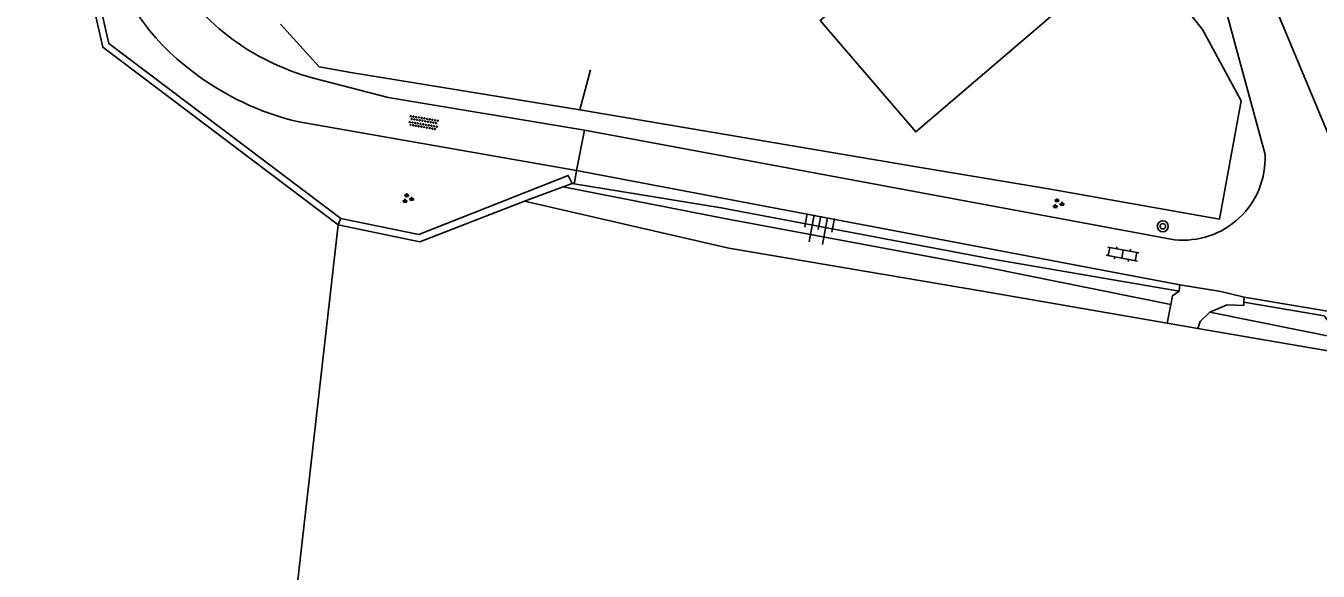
# Model space of a CAD drawing. Extents: x 130998 to 133001, y 398999 to 403002.
# Drawn here: x 131124.3 to 131218.2, y 399191.6 to 399231.2 of the extents above; entities that cross this region are included whole.
import ezdxf

# ---------------------------------------------------------------- set-up
doc = ezdxf.new("R2010")
doc.units = 0
for name, color, linetype in [('gg-afsc-hekwerk', 7, 'Continuous'), ('gg-knt-verharding', 7, 'Continuous'), ('gt-bbg-plantopografie pand', 7, 'Continuous'), ('gt-grn-vlakafsluiter', 7, 'Continuous'), ('gt-symb-boom', 7, 'Continuous'), ('gt-symb-groenvak', 7, 'Continuous'), ('gt-symb-klinker verharding', 7, 'Continuous'), ('gt-symb-overige verharding', 7, 'Continuous'), ('gt-symb-talud symbool', 7, 'Continuous'), ('gx-grn-maaiveld', 7, 'Continuous')]:
    doc.layers.add(name, color=color, linetype=linetype)

# ---------------------------------------------------------------- blocks, each defined once
blk = doc.blocks.new('gt0-GRVAK')
at = {"layer": 'gt-symb-groenvak'}
for p, q in [((-0.11, 0.189), (-0.228, 0.24)), ((-0.182, 0.153), (0.088, 0.153)), ((-0.091, 0.211), (-0.156, 0.322)), ((-0.047, 0.214), (-0.047, 0.393)), ((-0.004, 0.211), (0.061, 0.322)), ((0.015, 0.189), (0.133, 0.24)), ((0.262, -0.052), (0.197, 0.059)), ((0.305, -0.049), (0.305, 0.13)), ((0.349, -0.052), (0.414, 0.059)), ((-0.245, -0.228), (-0.363, -0.177)), ((-0.318, -0.264), (-0.047, -0.264)), ((-0.226, -0.206), (-0.291, -0.095)), ((-0.183, -0.203), (-0.183, -0.024)), ((-0.139, -0.206), (-0.074, -0.095)), ((-0.12, -0.228), (-0.002, -0.177)), ((0.243, -0.074), (0.125, -0.023)), ((0.17, -0.11), (0.441, -0.11)), ((0.368, -0.074), (0.486, -0.023))]:
    blk.add_line(p, q, dxfattribs=at)
blk = doc.blocks.new('gt0-KL1')
at = {"layer": 'gt-symb-klinker verharding'}
for p, q in [((-1.15, 0.3), (1.15, 0.3)), ((-1, -0.3), (-1, 0.3)), ((-0.5, 0.3), (-0.5, 0.45)), ((0, -0.3), (0, 0.3)), ((0.5, 0.3), (0.5, 0.45)), ((1, -0.3), (1, 0.3)), ((-1.15, -0.3), (1.15, -0.3)), ((-0.5, -0.45), (-0.5, -0.3)), ((0.5, -0.45), (0.5, -0.3))]:
    blk.add_line(p, q, dxfattribs=at)
blk = doc.blocks.new('gt0-BOOM')
at = {"layer": 'gt-symb-boom'}
for radius in [0.4, 0.2]:
    blk.add_circle((0, 0), radius, dxfattribs=at)
blk = doc.blocks.new('gt0-TALUD_1')
at = {"layer": 'gt-symb-talud symbool'}
for p, q in [((-1, -1), (-1, 0)), ((-0.5, -2), (-0.5, 0)), ((0, -1), (0, 0)), ((0.5, -2), (0.5, 0)), ((1, -1), (1, 0))]:
    blk.add_line(p, q, dxfattribs=at)
blk = doc.blocks.new('gt0-OVH')
at = {"layer": 'gt-symb-overige verharding'}
for points in [[(-0.972, 0.298), (-0.967, 0.308), (-0.965, 0.319), (-0.966, 0.33), (-0.971, 0.34), (-0.978, 0.348), (-0.988, 0.353), (-0.999, 0.355), (-1.01, 0.354), (-1.02, 0.349), (-1.028, 0.342), (-1.033, 0.332), (-1.035, 0.321), (-1.034, 0.31), (-1.029, 0.3), (-1.022, 0.292), (-1.012, 0.287), (-1.001, 0.285), (-0.99, 0.286), (-0.98, 0.291)], [(-0.872, 0.106), (-0.867, 0.116), (-0.865, 0.126), (-0.866, 0.137), (-0.871, 0.147), (-0.878, 0.156), (-0.888, 0.161), (-0.899, 0.163), (-0.91, 0.162), (-0.92, 0.157), (-0.928, 0.15), (-0.933, 0.14), (-0.935, 0.129), (-0.934, 0.118), (-0.929, 0.108), (-0.922, 0.1), (-0.912, 0.095), (-0.901, 0.092), (-0.89, 0.094), (-0.88, 0.098)], [(-0.772, 0.298), (-0.767, 0.308), (-0.765, 0.319), (-0.766, 0.33), (-0.771, 0.34), (-0.778, 0.348), (-0.788, 0.353), (-0.799, 0.355), (-0.81, 0.354), (-0.82, 0.349), (-0.828, 0.342), (-0.833, 0.332), (-0.835, 0.321), (-0.834, 0.31), (-0.829, 0.3), (-0.822, 0.292), (-0.812, 0.287), (-0.801, 0.285), (-0.79, 0.286), (-0.78, 0.291)], [(-0.672, 0.106), (-0.667, 0.116), (-0.665, 0.126), (-0.666, 0.137), (-0.671, 0.147), (-0.678, 0.156), (-0.688, 0.161), (-0.699, 0.163), (-0.71, 0.162), (-0.72, 0.157), (-0.728, 0.15), (-0.733, 0.14), (-0.735, 0.129), (-0.734, 0.118), (-0.729, 0.108), (-0.722, 0.1), (-0.712, 0.095), (-0.701, 0.092), (-0.69, 0.094), (-0.68, 0.098)], [(-0.572, 0.298), (-0.567, 0.308), (-0.565, 0.319), (-0.566, 0.33), (-0.571, 0.34), (-0.578, 0.348), (-0.588, 0.353), (-0.599, 0.355), (-0.61, 0.354), (-0.62, 0.349), (-0.628, 0.342), (-0.633, 0.332), (-0.635, 0.321), (-0.634, 0.31), (-0.629, 0.3), (-0.622, 0.292), (-0.612, 0.287), (-0.601, 0.285), (-0.59, 0.286), (-0.58, 0.291)], [(-0.472, 0.106), (-0.467, 0.116), (-0.465, 0.126), (-0.466, 0.137), (-0.471, 0.147), (-0.478, 0.156), (-0.488, 0.161), (-0.499, 0.163), (-0.51, 0.162), (-0.52, 0.157), (-0.528, 0.15), (-0.533, 0.14), (-0.535, 0.129), (-0.534, 0.118), (-0.529, 0.108), (-0.522, 0.1), (-0.512, 0.095), (-0.501, 0.092), (-0.49, 0.094), (-0.48, 0.098)], [(-0.372, 0.298), (-0.367, 0.308), (-0.365, 0.319), (-0.366, 0.33), (-0.371, 0.34), (-0.378, 0.348), (-0.388, 0.353), (-0.399, 0.355), (-0.41, 0.354), (-0.42, 0.349), (-0.428, 0.342), (-0.433, 0.332), (-0.435, 0.321), (-0.434, 0.31), (-0.429, 0.3), (-0.422, 0.292), (-0.412, 0.287), (-0.401, 0.285), (-0.39, 0.286), (-0.38, 0.291)], [(-0.272, 0.106), (-0.267, 0.116), (-0.265, 0.126), (-0.266, 0.137), (-0.271, 0.147), (-0.278, 0.156), (-0.288, 0.161), (-0.299, 0.163), (-0.31, 0.162), (-0.32, 0.157), (-0.328, 0.15), (-0.333, 0.14), (-0.335, 0.129), (-0.334, 0.118), (-0.329, 0.108), (-0.322, 0.1), (-0.312, 0.095), (-0.301, 0.092), (-0.29, 0.094), (-0.28, 0.098)], [(-0.172, 0.298), (-0.167, 0.308), (-0.165, 0.319), (-0.166, 0.33), (-0.171, 0.34), (-0.178, 0.348), (-0.188, 0.353), (-0.199, 0.355), (-0.21, 0.354), (-0.22, 0.349), (-0.228, 0.342), (-0.233, 0.332), (-0.235, 0.321), (-0.234, 0.31), (-0.229, 0.3), (-0.222, 0.292), (-0.212, 0.287), (-0.201, 0.285), (-0.19, 0.286), (-0.18, 0.291)], [(-0.072, 0.106), (-0.067, 0.116), (-0.065, 0.126), (-0.066, 0.137), (-0.071, 0.147), (-0.078, 0.156), (-0.088, 0.161), (-0.099, 0.163), (-0.11, 0.162), (-0.12, 0.157), (-0.128, 0.15), (-0.133, 0.14), (-0.135, 0.129), (-0.134, 0.118), (-0.129, 0.108), (-0.122, 0.1), (-0.112, 0.095), (-0.101, 0.092), (-0.09, 0.094), (-0.08, 0.098)], [(0.028, 0.298), (0.033, 0.308), (0.035, 0.319), (0.034, 0.33), (0.029, 0.34), (0.022, 0.348), (0.012, 0.353), (0.001, 0.355), (-0.01, 0.354), (-0.02, 0.349), (-0.028, 0.342), (-0.033, 0.332), (-0.035, 0.321), (-0.034, 0.31), (-0.029, 0.3), (-0.022, 0.292), (-0.012, 0.287), (-0.001, 0.285), (0.01, 0.286), (0.02, 0.291)], [(0.128, 0.106), (0.133, 0.116), (0.135, 0.126), (0.134, 0.137), (0.129, 0.147), (0.122, 0.156), (0.112, 0.161), (0.101, 0.163), (0.09, 0.162), (0.08, 0.157), (0.072, 0.15), (0.067, 0.14), (0.065, 0.129), (0.066, 0.118), (0.071, 0.108), (0.078, 0.1), (0.088, 0.095), (0.099, 0.092), (0.11, 0.094), (0.12, 0.098)], [(0.228, 0.298), (0.233, 0.308), (0.235, 0.319), (0.234, 0.33), (0.229, 0.34), (0.222, 0.348), (0.212, 0.353), (0.201, 0.355), (0.19, 0.354), (0.18, 0.349), (0.172, 0.342), (0.167, 0.332), (0.165, 0.321), (0.166, 0.31), (0.171, 0.3), (0.178, 0.292), (0.188, 0.287), (0.199, 0.285), (0.21, 0.286), (0.22, 0.291)], [(0.328, 0.106), (0.333, 0.116), (0.335, 0.126), (0.334, 0.137), (0.329, 0.147), (0.322, 0.156), (0.312, 0.161), (0.301, 0.163), (0.29, 0.162), (0.28, 0.157), (0.272, 0.15), (0.267, 0.14), (0.265, 0.129), (0.266, 0.118), (0.271, 0.108), (0.278, 0.1), (0.288, 0.095), (0.299, 0.092), (0.31, 0.094), (0.32, 0.098)], [(0.428, 0.298), (0.433, 0.308), (0.435, 0.319), (0.434, 0.33), (0.429, 0.34), (0.422, 0.348), (0.412, 0.353), (0.401, 0.355), (0.39, 0.354), (0.38, 0.349), (0.372, 0.342), (0.367, 0.332), (0.365, 0.321), (0.366, 0.31), (0.371, 0.3), (0.378, 0.292), (0.388, 0.287), (0.399, 0.285), (0.41, 0.286), (0.42, 0.291)], [(0.528, 0.106), (0.533, 0.116), (0.535, 0.126), (0.534, 0.137), (0.529, 0.147), (0.522, 0.156), (0.512, 0.161), (0.501, 0.163), (0.49, 0.162), (0.48, 0.157), (0.472, 0.15), (0.467, 0.14), (0.465, 0.129), (0.466, 0.118), (0.471, 0.108), (0.478, 0.1), (0.488, 0.095), (0.499, 0.092), (0.51, 0.094), (0.52, 0.098)], [(0.628, 0.298), (0.633, 0.308), (0.635, 0.319), (0.634, 0.33), (0.629, 0.34), (0.622, 0.348), (0.612, 0.353), (0.601, 0.355), (0.59, 0.354), (0.58, 0.349), (0.572, 0.342), (0.567, 0.332), (0.565, 0.321), (0.566, 0.31), (0.571, 0.3), (0.578, 0.292), (0.588, 0.287), (0.599, 0.285), (0.61, 0.286), (0.62, 0.291)], [(0.728, 0.106), (0.733, 0.116), (0.735, 0.126), (0.734, 0.137), (0.729, 0.147), (0.722, 0.156), (0.712, 0.161), (0.701, 0.163), (0.69, 0.162), (0.68, 0.157), (0.672, 0.15), (0.667, 0.14), (0.665, 0.129), (0.666, 0.118), (0.671, 0.108), (0.678, 0.1), (0.688, 0.095), (0.699, 0.092), (0.71, 0.094), (0.72, 0.098)], [(0.828, 0.298), (0.833, 0.308), (0.835, 0.319), (0.834, 0.33), (0.829, 0.34), (0.822, 0.348), (0.812, 0.353), (0.801, 0.355), (0.79, 0.354), (0.78, 0.349), (0.772, 0.342), (0.767, 0.332), (0.765, 0.321), (0.766, 0.31), (0.771, 0.3), (0.778, 0.292), (0.788, 0.287), (0.799, 0.285), (0.81, 0.286), (0.82, 0.291)], [(0.928, 0.106), (0.933, 0.116), (0.935, 0.126), (0.934, 0.137), (0.929, 0.147), (0.922, 0.156), (0.912, 0.161), (0.901, 0.163), (0.89, 0.162), (0.88, 0.157), (0.872, 0.15), (0.867, 0.14), (0.865, 0.129), (0.866, 0.118), (0.871, 0.108), (0.878, 0.1), (0.888, 0.095), (0.899, 0.092), (0.91, 0.094), (0.92, 0.098)], [(1.028, 0.298), (1.033, 0.308), (1.035, 0.319), (1.034, 0.33), (1.029, 0.34), (1.022, 0.348), (1.012, 0.353), (1.001, 0.355), (0.99, 0.354), (0.98, 0.349), (0.972, 0.342), (0.967, 0.332), (0.965, 0.321), (0.966, 0.31), (0.971, 0.3), (0.978, 0.292), (0.988, 0.287), (0.999, 0.285), (1.01, 0.286), (1.02, 0.291)], [(-0.972, -0.142), (-0.967, -0.132), (-0.965, -0.121), (-0.966, -0.11), (-0.971, -0.1), (-0.978, -0.092), (-0.988, -0.087), (-0.999, -0.085), (-1.01, -0.086), (-1.02, -0.091), (-1.028, -0.098), (-1.033, -0.108), (-1.035, -0.119), (-1.034, -0.13), (-1.029, -0.14), (-1.022, -0.148), (-1.012, -0.153), (-1.001, -0.155), (-0.99, -0.154), (-0.98, -0.149)], [(-0.872, -0.334), (-0.867, -0.324), (-0.865, -0.314), (-0.866, -0.303), (-0.871, -0.293), (-0.878, -0.284), (-0.888, -0.279), (-0.899, -0.277), (-0.91, -0.278), (-0.92, -0.283), (-0.928, -0.29), (-0.933, -0.3), (-0.935, -0.311), (-0.934, -0.322), (-0.929, -0.332), (-0.922, -0.34), (-0.912, -0.345), (-0.901, -0.348), (-0.89, -0.346), (-0.88, -0.342)], [(-0.772, -0.142), (-0.767, -0.132), (-0.765, -0.121), (-0.766, -0.11), (-0.771, -0.1), (-0.778, -0.092), (-0.788, -0.087), (-0.799, -0.085), (-0.81, -0.086), (-0.82, -0.091), (-0.828, -0.098), (-0.833, -0.108), (-0.835, -0.119), (-0.834, -0.13), (-0.829, -0.14), (-0.822, -0.148), (-0.812, -0.153), (-0.801, -0.155), (-0.79, -0.154), (-0.78, -0.149)], [(-0.672, -0.334), (-0.667, -0.324), (-0.665, -0.314), (-0.666, -0.303), (-0.671, -0.293), (-0.678, -0.284), (-0.688, -0.279), (-0.699, -0.277), (-0.71, -0.278), (-0.72, -0.283), (-0.728, -0.29), (-0.733, -0.3), (-0.735, -0.311), (-0.734, -0.322), (-0.729, -0.332), (-0.722, -0.34), (-0.712, -0.345), (-0.701, -0.348), (-0.69, -0.346), (-0.68, -0.342)], [(-0.572, -0.142), (-0.567, -0.132), (-0.565, -0.121), (-0.566, -0.11), (-0.571, -0.1), (-0.578, -0.092), (-0.588, -0.087), (-0.599, -0.085), (-0.61, -0.086), (-0.62, -0.091), (-0.628, -0.098), (-0.633, -0.108), (-0.635, -0.119), (-0.634, -0.13), (-0.629, -0.14), (-0.622, -0.148), (-0.612, -0.153), (-0.601, -0.155), (-0.59, -0.154), (-0.58, -0.149)], [(-0.472, -0.334), (-0.467, -0.324), (-0.465, -0.314), (-0.466, -0.303), (-0.471, -0.293), (-0.478, -0.284), (-0.488, -0.279), (-0.499, -0.277), (-0.51, -0.278), (-0.52, -0.283), (-0.528, -0.29), (-0.533, -0.3), (-0.535, -0.311), (-0.534, -0.322), (-0.529, -0.332), (-0.522, -0.34), (-0.512, -0.345), (-0.501, -0.348), (-0.49, -0.346), (-0.48, -0.342)], [(-0.372, -0.142), (-0.367, -0.132), (-0.365, -0.121), (-0.366, -0.11), (-0.371, -0.1), (-0.378, -0.092), (-0.388, -0.087), (-0.399, -0.085), (-0.41, -0.086), (-0.42, -0.091), (-0.428, -0.098), (-0.433, -0.108), (-0.435, -0.119), (-0.434, -0.13), (-0.429, -0.14), (-0.422, -0.148), (-0.412, -0.153), (-0.401, -0.155), (-0.39, -0.154), (-0.38, -0.149)], [(-0.272, -0.334), (-0.267, -0.324), (-0.265, -0.314), (-0.266, -0.303), (-0.271, -0.293), (-0.278, -0.284), (-0.288, -0.279), (-0.299, -0.277), (-0.31, -0.278), (-0.32, -0.283), (-0.328, -0.29), (-0.333, -0.3), (-0.335, -0.311), (-0.334, -0.322), (-0.329, -0.332), (-0.322, -0.34), (-0.312, -0.345), (-0.301, -0.348), (-0.29, -0.346), (-0.28, -0.342)], [(-0.172, -0.142), (-0.167, -0.132), (-0.165, -0.121), (-0.166, -0.11), (-0.171, -0.1), (-0.178, -0.092), (-0.188, -0.087), (-0.199, -0.085), (-0.21, -0.086), (-0.22, -0.091), (-0.228, -0.098), (-0.233, -0.108), (-0.235, -0.119), (-0.234, -0.13), (-0.229, -0.14), (-0.222, -0.148), (-0.212, -0.153), (-0.201, -0.155), (-0.19, -0.154), (-0.18, -0.149)], [(-0.072, -0.334), (-0.067, -0.324), (-0.065, -0.314), (-0.066, -0.303), (-0.071, -0.293), (-0.078, -0.284), (-0.088, -0.279), (-0.099, -0.277), (-0.11, -0.278), (-0.12, -0.283), (-0.128, -0.29), (-0.133, -0.3), (-0.135, -0.311), (-0.134, -0.322), (-0.129, -0.332), (-0.122, -0.34), (-0.112, -0.345), (-0.101, -0.348), (-0.09, -0.346), (-0.08, -0.342)], [(0.028, -0.142), (0.033, -0.132), (0.035, -0.121), (0.034, -0.11), (0.029, -0.1), (0.022, -0.092), (0.012, -0.087), (0.001, -0.085), (-0.01, -0.086), (-0.02, -0.091), (-0.028, -0.098), (-0.033, -0.108), (-0.035, -0.119), (-0.034, -0.13), (-0.029, -0.14), (-0.022, -0.148), (-0.012, -0.153), (-0.001, -0.155), (0.01, -0.154), (0.02, -0.149)], [(0.128, -0.334), (0.133, -0.324), (0.135, -0.314), (0.134, -0.303), (0.129, -0.293), (0.122, -0.284), (0.112, -0.279), (0.101, -0.277), (0.09, -0.278), (0.08, -0.283), (0.072, -0.29), (0.067, -0.3), (0.065, -0.311), (0.066, -0.322), (0.071, -0.332), (0.078, -0.34), (0.088, -0.345), (0.099, -0.348), (0.11, -0.346), (0.12, -0.342)], [(0.228, -0.142), (0.233, -0.132), (0.235, -0.121), (0.234, -0.11), (0.229, -0.1), (0.222, -0.092), (0.212, -0.087), (0.201, -0.085), (0.19, -0.086), (0.18, -0.091), (0.172, -0.098), (0.167, -0.108), (0.165, -0.119), (0.166, -0.13), (0.171, -0.14), (0.178, -0.148), (0.188, -0.153), (0.199, -0.155), (0.21, -0.154), (0.22, -0.149)], [(0.328, -0.334), (0.333, -0.324), (0.335, -0.314), (0.334, -0.303), (0.329, -0.293), (0.322, -0.284), (0.312, -0.279), (0.301, -0.277), (0.29, -0.278), (0.28, -0.283), (0.272, -0.29), (0.267, -0.3), (0.265, -0.311), (0.266, -0.322), (0.271, -0.332), (0.278, -0.34), (0.288, -0.345), (0.299, -0.348), (0.31, -0.346), (0.32, -0.342)], [(0.428, -0.142), (0.433, -0.132), (0.435, -0.121), (0.434, -0.11), (0.429, -0.1), (0.422, -0.092), (0.412, -0.087), (0.401, -0.085), (0.39, -0.086), (0.38, -0.091), (0.372, -0.098), (0.367, -0.108), (0.365, -0.119), (0.366, -0.13), (0.371, -0.14), (0.378, -0.148), (0.388, -0.153), (0.399, -0.155), (0.41, -0.154), (0.42, -0.149)], [(0.528, -0.334), (0.533, -0.324), (0.535, -0.314), (0.534, -0.303), (0.529, -0.293), (0.522, -0.284), (0.512, -0.279), (0.501, -0.277), (0.49, -0.278), (0.48, -0.283), (0.472, -0.29), (0.467, -0.3), (0.465, -0.311), (0.466, -0.322), (0.471, -0.332), (0.478, -0.34), (0.488, -0.345), (0.499, -0.348), (0.51, -0.346), (0.52, -0.342)], [(0.628, -0.142), (0.633, -0.132), (0.635, -0.121), (0.634, -0.11), (0.629, -0.1), (0.622, -0.092), (0.612, -0.087), (0.601, -0.085), (0.59, -0.086), (0.58, -0.091), (0.572, -0.098), (0.567, -0.108), (0.565, -0.119), (0.566, -0.13), (0.571, -0.14), (0.578, -0.148), (0.588, -0.153), (0.599, -0.155), (0.61, -0.154), (0.62, -0.149)], [(0.728, -0.334), (0.733, -0.324), (0.735, -0.314), (0.734, -0.303), (0.729, -0.293), (0.722, -0.284), (0.712, -0.279), (0.701, -0.277), (0.69, -0.278), (0.68, -0.283), (0.672, -0.29), (0.667, -0.3), (0.665, -0.311), (0.666, -0.322), (0.671, -0.332), (0.678, -0.34), (0.688, -0.345), (0.699, -0.348), (0.71, -0.346), (0.72, -0.342)], [(0.828, -0.142), (0.833, -0.132), (0.835, -0.121), (0.834, -0.11), (0.829, -0.1), (0.822, -0.092), (0.812, -0.087), (0.801, -0.085), (0.79, -0.086), (0.78, -0.091), (0.772, -0.098), (0.767, -0.108), (0.765, -0.119), (0.766, -0.13), (0.771, -0.14), (0.778, -0.148), (0.788, -0.153), (0.799, -0.155), (0.81, -0.154), (0.82, -0.149)], [(0.928, -0.334), (0.933, -0.324), (0.935, -0.314), (0.934, -0.303), (0.929, -0.293), (0.922, -0.284), (0.912, -0.279), (0.901, -0.277), (0.89, -0.278), (0.88, -0.283), (0.872, -0.29), (0.867, -0.3), (0.865, -0.311), (0.866, -0.322), (0.871, -0.332), (0.878, -0.34), (0.888, -0.345), (0.899, -0.348), (0.91, -0.346), (0.92, -0.342)], [(1.028, -0.142), (1.033, -0.132), (1.035, -0.121), (1.034, -0.11), (1.029, -0.1), (1.022, -0.092), (1.012, -0.087), (1.001, -0.085), (0.99, -0.086), (0.98, -0.091), (0.972, -0.098), (0.967, -0.108), (0.965, -0.119), (0.966, -0.13), (0.971, -0.14), (0.978, -0.148), (0.988, -0.153), (0.999, -0.155), (1.01, -0.154), (1.02, -0.149)]]:
    blk.add_lwpolyline(points, close=True, dxfattribs=at)

msp = doc.modelspace()

# ---------------------------------------------------------------- linework, layer by layer
at = {"layer": 'gg-afsc-hekwerk'}
for p, q in [((131147.926, 399227.771), (131164.554, 399225.064)), ((131164.554, 399225.064), (131165.336, 399227.96)), ((131211.005, 399217.112), (131211.725, 399221.087))]:
    msp.add_line(p, q, dxfattribs=at)
for points in [[(131211.725, 399221.087), (131212.566, 399225.724), (131209.763, 399230.894), (131205.315, 399236.528), (131203.043, 399239.257)], [(131147.926, 399227.771), (131145.625, 399228.191), (131142.825, 399231.283)], [(131164.554, 399225.064), (131189.281, 399220.878), (131198.584, 399219.339), (131211.005, 399217.112)]]:
    msp.add_lwpolyline(points, dxfattribs=at)
at = {"layer": 'gg-knt-verharding'}
for p, q in [((131211.278, 399232.947), (131214.307, 399221.812)), ((131144.148, 399224.184), (131164.31, 399220.659)), ((131164.904, 399223.599), (131164.31, 399220.659)), ((131207.736, 399215.628), (131164.904, 399223.599))]:
    msp.add_line(p, q, dxfattribs=at)
msp.add_lwpolyline([(131164.904, 399223.599), (131150.652, 399225.967), (131145.223, 399227.364)], dxfattribs=at)
for centre, radius, start, end in [((131145.761, 399240.749), 15.908, 192.76521, 234.05679), ((131149.846, 399244.499), 17.748, 210.15389, 254.90025), ((131148.785, 399243.84), 20.196, 232.25759, 256.72592), ((131208.352, 399221.557), 5.96, 264.06821, 2.45602)]:
    msp.add_arc(centre, radius, start, end, dxfattribs=at)
at = {"layer": 'gt-bbg-plantopografie pand'}
msp.add_lwpolyline([(131187.749, 399249.288), (131194.143, 399242.014), (131196.518, 399244.102), (131203.609, 399236.036), (131188.952, 399223.465), (131182.007, 399231.562), (131184.308, 399233.536), (131177.982, 399240.911), (131187.749, 399249.288)], dxfattribs=at)
at = {"layer": 'gt-grn-vlakafsluiter'}
msp.add_line((131164.31, 399220.659), (131164.178, 399219.752), dxfattribs=at)
at = {"layer": 'gx-grn-maaiveld'}
for p, q in [((131164.31, 399220.659), (131208.13, 399212.358)), ((131163.348, 399219.464), (131160.542, 399218.433)), ((131164.003, 399219.705), (131163.348, 399219.464)), ((131164.178, 399219.752), (131164.003, 399219.705)), ((131142.836, 399179.981), (131147.015, 399216.723)), ((131208.058, 399211.905), (131208.13, 399212.358)), ((131207.464, 399210.934), (131207.189, 399209.572)), ((131212.789, 399211.462), (131212.771, 399211.102)), ((131220.81, 399210.105), (131212.789, 399211.462)), ((131219.893, 399208.431), (131210.294, 399210.364)), ((131207.189, 399209.572), (131209.432, 399209.184)), ((131220.944, 399207.197), (131209.432, 399209.184))]:
    msp.add_line(p, q, dxfattribs=at)
for points in [[(131150.689, 399294.741), (131150.957, 399294.512), (131150.287, 399293.43), (131149.629, 399292.367), (131140.922, 399280.424), (131130.452, 399266.076), (131124.865, 399254.041), (131130.372, 399229.873), (131147.196, 399217.177)], [(131147.855, 399290.822), (131140.536, 399280.776), (131129.976, 399266.302), (131124.34, 399254.114), (131129.93, 399229.613), (131147.015, 399216.723)], [(131223.21, 399212.61), (131219.302, 399222.32), (131214.381, 399234.132), (131212.06, 399239.634), (131203.456, 399255.976), (131196.887, 399266.378), (131190.353, 399275.36), (131184.339, 399282.801)], [(131164.003, 399219.705), (131163.717, 399220.303), (131152.882, 399216.002), (131147.196, 399217.177)], [(131163.348, 399219.464), (131175.057, 399217.167), (131194.15, 399213.614), (131207.464, 399210.934)], [(131164.003, 399219.705), (131174.826, 399217.955), (131194.408, 399214.233), (131208.058, 399211.905)], [(131160.542, 399218.433), (131152.932, 399215.487), (131147.015, 399216.723)], [(131160.542, 399218.433), (131175.384, 399215.013), (131193.654, 399211.908), (131207.189, 399209.572)], [(131147.196, 399217.177), (131147.109, 399216.949), (131147.015, 399216.723)], [(131208.058, 399211.905), (131207.59, 399211.559), (131207.464, 399210.934)], [(131208.13, 399212.358), (131211.1, 399211.861), (131212.789, 399211.462)], [(131212.771, 399211.102), (131212.759, 399210.855), (131211.566, 399210.909), (131210.294, 399210.364)], [(131212.771, 399211.102), (131218.59, 399210.109), (131219.893, 399208.431)], [(131210.294, 399210.364), (131209.598, 399209.688), (131209.432, 399209.184)]]:
    msp.add_lwpolyline(points, dxfattribs=at)

# ---------------------------------------------------------------- block references
at = {"layer": 'gt-symb-boom'}
msp.add_blockref('gt0-BOOM', (131206.883, 399216.606), dxfattribs=at)
at = {"layer": 'gt-symb-groenvak'}
for p in [(131152.04, 399218.624), (131199.255, 399218.244)]:
    msp.add_blockref('gt0-GRVAK', p, dxfattribs=at)
at = {"layer": 'gt-symb-klinker verharding', "rotation": -10.658361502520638}
msp.add_blockref('gt0-KL1', (131203.958, 399214.584), dxfattribs=at)
at = {"layer": 'gt-symb-overige verharding', "rotation": -9.725965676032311}
msp.add_blockref('gt0-OVH', (131153.21, 399224.129), dxfattribs=at)
at = {"layer": 'gt-symb-talud symbool', "xscale": 0.9998889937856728, "yscale": 0.9998889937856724, "rotation": -10.545734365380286}
msp.add_blockref('gt0-TALUD_1', (131182.056, 399217.344), dxfattribs=at)

doc.saveas('drawing.dxf')
